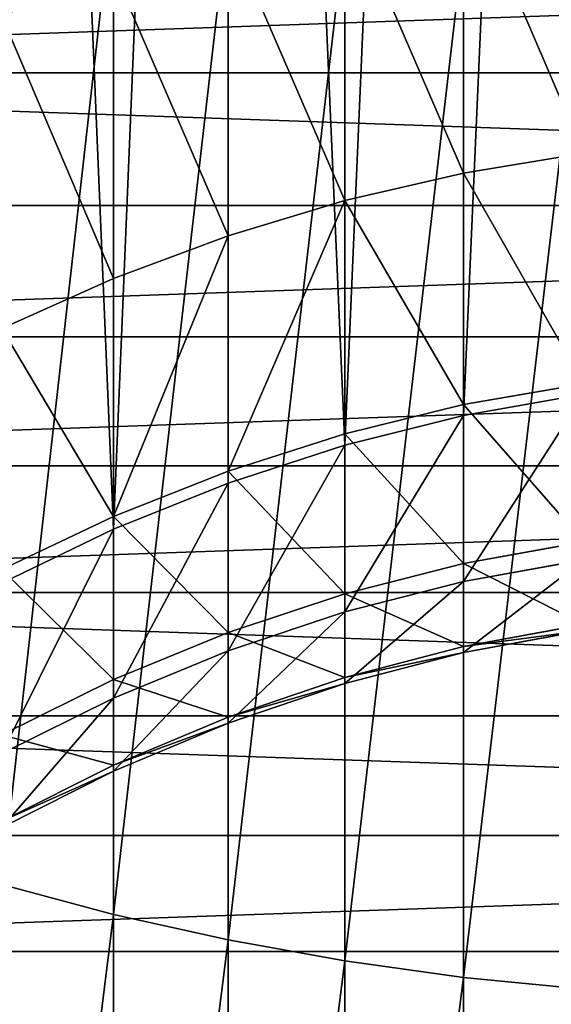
# Model space of a CAD drawing. Extents: x 219 to 498, y 110 to 382.
# Tile 438 of 656: x 349.2131 to 349.2485, y 116.2702 to 116.3356. Entities that reach past the tile are written whole.
import ezdxf

# ---------------------------------------------------------------- set-up
doc = ezdxf.new("R2010")
doc.units = 0
doc.header["$MEASUREMENT"] = 0
doc.layers.get('0').update_dxf_attribs({"color": 144, "linetype": 'CONTINUOUS'})
doc.layers.add('VOILE', color=134, linetype='CONTINUOUS')

# ---------------------------------------------------------------- blocks, each defined once
blk = doc.blocks.new('GROUPE_11')
at = {"color": 251}
mesh = blk.add_polyface(dxfattribs=at)
corners = [(0.25, 0, 4), (0, 4.134769, 4), (0, 0, 4), (0.25, 4.134769, 4)]
mesh.append_faces([[corners[k] for k in face] for face in [(0, 1, 2), (1, 0, 3)]], dxfattribs={"vtx0": -1, "color": 251})
mesh = blk.add_polyface(dxfattribs=at)
corners = [(0.25, 3.901127), (0, 2.104361), (0, 3.901127), (0.25, 2.104361)]
mesh.append_faces([[corners[k] for k in face] for face in [(0, 1, 2), (1, 0, 3)]], dxfattribs={"vtx0": -1, "color": 251})
blk = doc.blocks.new('GROUPE_9')
blk.add_blockref('GROUPE_11', (0, 0))
blk = doc.blocks.new('_____2')
for p, q in [((0.86273, 0.37879, 2.1329), (0.85847, 0.35192, 2.13304)), ((0.87106, 0.37879, 2.25767), (0.86684, 0.35192, 2.25823)), ((0.89307, 0.37879, 2.36612), (0.88896, 0.35192, 2.36725)), ((0.92932, 0.37879, 2.47069), (0.92539, 0.35192, 2.47235)), ((0.97915, 0.37879, 2.5695), (0.97548, 0.35192, 2.57167)), ((1.0417, 0.37879, 2.66081), (1.03835, 0.35192, 2.66345)), ((1.11583, 0.37879, 2.74297), (1.11286, 0.35192, 2.74604)), ((1.29885, 0.35192, 3.78721), (1.29785, 0.37879, 3.79136)), ((0.85847, 0.35192, 2.13304), (0.85254, 0.32537, 2.13324)), ((0.85847, 0.35192, 2.13304), (0.86684, 0.35192, 2.25823)), ((0.85847, 0.35192, 0.49377), (0.85847, 0.35192, 2.13304)), ((0.86684, 0.35192, 2.25823), (0.86094, 0.32537, 2.25902)), ((0.86684, 0.35192, 2.25823), (0.88896, 0.35192, 2.36725)), ((0.88896, 0.35192, 2.36725), (0.88322, 0.32537, 2.36882)), ((0.88896, 0.35192, 2.36725), (0.92539, 0.35192, 2.47235)), ((0.92539, 0.35192, 2.47235), (0.91991, 0.32537, 2.47467)), ((0.92539, 0.35192, 2.47235), (0.97548, 0.35192, 2.57167)), ((0.97548, 0.35192, 2.57167), (0.97036, 0.32537, 2.5747)), ((0.97548, 0.35192, 2.57167), (1.03835, 0.35192, 2.66345)), ((1.03835, 0.35192, 2.66345), (1.03367, 0.32537, 2.66713)), ((1.03835, 0.35192, 2.66345), (1.11286, 0.35192, 2.74604)), ((1.08413, 0.35192, 3.72011), (1.29885, 0.35192, 3.78721)), ((1.11286, 0.35192, 2.74604), (1.10872, 0.32537, 2.75031)), ((1.11286, 0.35192, 2.74604), (1.19771, 0.35192, 2.81798)), ((1.30024, 0.32537, 3.78143), (1.29885, 0.35192, 3.78721)), ((1.29885, 0.35192, 3.78721), (1.52059, 0.35192, 3.82514)), ((0.85254, 0.32537, 2.13324), (0.84495, 0.29924, 2.13349)), ((0.85254, 0.32537, 2.13324), (0.86094, 0.32537, 2.25902)), ((0.85254, 0.32537, 0.49377), (0.85254, 0.32537, 2.13324)), ((0.86094, 0.32537, 2.25902), (0.8534, 0.29924, 2.26004)), ((0.86094, 0.32537, 2.25902), (0.88322, 0.32537, 2.36882)), ((0.88322, 0.32537, 2.36882), (0.87588, 0.29924, 2.37082)), ((0.88322, 0.32537, 2.36882), (0.91991, 0.32537, 2.47467)), ((0.91991, 0.32537, 2.47467), (0.91291, 0.29924, 2.47764)), ((0.91991, 0.32537, 2.47467), (0.97036, 0.32537, 2.5747)), ((0.97036, 0.32537, 2.5747), (0.96381, 0.29924, 2.57857)), ((0.97036, 0.32537, 2.5747), (1.03367, 0.32537, 2.66713)), ((1.03367, 0.32537, 2.66713), (1.0277, 0.29924, 2.67183)), ((1.03367, 0.32537, 2.66713), (1.10872, 0.32537, 2.75031)), ((1.08628, 0.32537, 3.71456), (1.30024, 0.32537, 3.78143)), ((1.10872, 0.32537, 2.75031), (1.10343, 0.29924, 2.75577)), ((1.10872, 0.32537, 2.75031), (1.19417, 0.32537, 2.82276)), ((1.30202, 0.29924, 3.77403), (1.30024, 0.32537, 3.78143)), ((1.30024, 0.32537, 3.78143), (1.5212, 0.32537, 3.81923)), ((0.84495, 0.29924, 2.13349), (0.83573, 0.27365, 2.1338)), ((0.8534, 0.29924, 2.26004), (0.84425, 0.27365, 2.26127)), ((0.84495, 0.29924, 2.13349), (0.8534, 0.29924, 2.26004)), ((0.84495, 0.29924, 0.49377), (0.84495, 0.29924, 2.13349)), ((0.8534, 0.29924, 2.26004), (0.87588, 0.29924, 2.37082)), ((0.87588, 0.29924, 2.37082), (0.86697, 0.27365, 2.37326)), ((0.87588, 0.29924, 2.37082), (0.91291, 0.29924, 2.47764)), ((0.91291, 0.29924, 2.47764), (0.9044, 0.27365, 2.48124)), ((0.91291, 0.29924, 2.47764), (0.96381, 0.29924, 2.57857)), ((0.96381, 0.29924, 2.57857), (0.95586, 0.27365, 2.58327)), ((0.96381, 0.29924, 2.57857), (1.0277, 0.29924, 2.67183)), ((1.0277, 0.29924, 2.67183), (1.02044, 0.27365, 2.67755)), ((1.0277, 0.29924, 2.67183), (1.10343, 0.29924, 2.75577)), ((1.08903, 0.29924, 3.70747), (1.30202, 0.29924, 3.77403)), ((1.10343, 0.29924, 2.75577), (1.097, 0.27365, 2.7624)), ((1.10343, 0.29924, 2.75577), (1.18965, 0.29924, 2.82888)), ((1.30418, 0.27365, 3.76505), (1.30202, 0.29924, 3.77403)), ((1.30202, 0.29924, 3.77403), (1.52198, 0.29924, 3.81166)), ((0.83573, 0.27365, 2.1338), (0.82493, 0.24868, 2.13416)), ((0.84425, 0.27365, 2.26127), (0.83352, 0.24868, 2.26271)), ((0.83573, 0.27365, 2.1338), (0.84425, 0.27365, 2.26127)), ((0.83573, 0.27365, 0.49377), (0.83573, 0.27365, 2.1338)), ((0.84425, 0.27365, 2.26127), (0.86697, 0.27365, 2.37326)), ((0.86697, 0.27365, 2.37326), (0.85653, 0.24868, 2.37612)), ((0.86697, 0.27365, 2.37326), (0.9044, 0.27365, 2.48124)), ((0.9044, 0.27365, 2.48124), (0.89443, 0.24868, 2.48546)), ((0.9044, 0.27365, 2.48124), (0.95586, 0.27365, 2.58327)), ((0.95586, 0.27365, 2.58327), (0.94654, 0.24868, 2.58878)), ((0.95586, 0.27365, 2.58327), (1.02044, 0.27365, 2.67755)), ((1.02044, 0.27365, 2.67755), (1.01194, 0.24868, 2.68425)), ((1.02044, 0.27365, 2.67755), (1.097, 0.27365, 2.7624)), ((1.097, 0.27365, 2.7624), (1.08946, 0.24868, 2.77017)), ((1.09237, 0.27365, 3.69886), (1.30418, 0.27365, 3.76505)), ((1.097, 0.27365, 2.7624), (1.18416, 0.27365, 2.8363)), ((1.30672, 0.24868, 3.75452), (1.30418, 0.27365, 3.76505)), ((1.30418, 0.27365, 3.76505), (1.52292, 0.27365, 3.80247))]:
    blk.add_line(p, q)
mesh = blk.add_polyface()
corners = [(0.00085, 0.46026, 0.49377), (0.00085, 0.40588, 0.49377), (0, 0.43307, 0.49377), (0.00341, 0.48735, 0.49377), (0.00341, 0.37879, 0.49377), (0.00767, 0.51422, 0.49377), (0.00767, 0.35192, 0.49377), (0.01361, 0.54077, 0.49377), (0.01361, 0.32537, 0.49377), (0.0212, 0.29924, 0.49377), (0.0212, 0.5669, 0.49377), (0.03041, 0.27365, 0.49377), (0.03041, 0.59249, 0.49377), (0.04122, 0.24868, 0.49377), (0.04122, 0.61746, 0.49377), (0.05357, 0.22444, 0.49377), (0.05357, 0.6417, 0.49377), (0.06742, 0.20102, 0.49377), (0.06742, 0.66512, 0.49377), (0.08271, 0.68762, 0.49377), (0.08271, 0.17852, 0.49377), (0.09938, 0.70912, 0.49377), (0.09938, 0.15702, 0.49377), (0.11738, 0.72953, 0.49377), (0.11738, 0.13661, 0.49377), (0.13661, 0.11738, 0.49377), (0.13661, 0.74877, 0.49377), (0.15702, 0.09938, 0.49377), (0.15702, 0.76676, 0.49377), (0.17852, 0.08271, 0.49377), (0.17852, 0.78343, 0.49377), (0.20102, 0.79872, 0.49377), (0.20102, 0.06742, 0.49377), (0.22444, 0.81257, 0.49377), (0.22444, 0.05357, 0.49377), (0.24868, 0.04122, 0.49377), (0.24868, 0.82493, 0.49377), (0.27365, 0.03041, 0.49377), (0.27365, 0.83573, 0.49377), (0.29924, 0.84495, 0.49377), (0.29924, 0.0212, 0.49377), (0.32537, 0.85254, 0.49377), (0.32537, 0.01361, 0.49377), (0.35192, 0.85847, 0.49377), (0.35192, 0.00767, 0.49377), (0.37879, 0.00341, 0.49377), (0.37879, 0.86273, 0.49377), (0.40588, 0.86529, 0.49377), (0.40588, 0.00085, 0.49377), (0.43307, 0.86614, 0.49377), (0.43307, 0, 0.49377), (0.46026, 0.00085, 0.49377), (0.46026, 0.86529, 0.49377), (0.48735, 0.00341, 0.49377), (0.48735, 0.86273, 0.49377), (0.51422, 0.85847, 0.49377), (0.51422, 0.00767, 0.49377), (0.54077, 0.85254, 0.49377), (0.54077, 0.01361, 0.49377), (0.5669, 0.84495, 0.49377), (0.5669, 0.0212, 0.49377), (0.59249, 0.03041, 0.49377), (0.59249, 0.83573, 0.49377), (0.61746, 0.04122, 0.49377), (0.61746, 0.82493, 0.49377), (0.6417, 0.05357, 0.49377), (0.6417, 0.81257, 0.49377), (0.66512, 0.06742, 0.49377), (0.66512, 0.79872, 0.49377), (0.68762, 0.08271, 0.49377), (0.68762, 0.78343, 0.49377), (0.70912, 0.76676, 0.49377), (0.70912, 0.09938, 0.49377), (0.72953, 0.11738, 0.49377), (0.72953, 0.74877, 0.49377), (0.74877, 0.13661, 0.49377), (0.74877, 0.72953, 0.49377), (0.76676, 0.70912, 0.49377), (0.76676, 0.15702, 0.49377), (0.78343, 0.68762, 0.49377), (0.78343, 0.17852, 0.49377), (0.79872, 0.20102, 0.49377), (0.79872, 0.66512, 0.49377), (0.81257, 0.6417, 0.49377), (0.81257, 0.22444, 0.49377), (0.82493, 0.61746, 0.49377), (0.82493, 0.24868, 0.49377), (0.83573, 0.59249, 0.49377), (0.83573, 0.27365, 0.49377), (0.84495, 0.5669, 0.49377), (0.84495, 0.29924, 0.49377), (0.85254, 0.54077, 0.49377), (0.85254, 0.32537, 0.49377), (0.85847, 0.35192, 0.49377), (0.85847, 0.51422, 0.49377), (0.86273, 0.48735, 0.49377), (0.86273, 0.37879, 0.49377), (0.86529, 0.46026, 0.49377), (0.86529, 0.40588, 0.49377), (0.86614, 0.43307, 0.49377)]
mesh.append_faces([[corners[k] for k in face] for face in [(0, 1, 2), (98, 97, 99)]], dxfattribs={"vtx0": -1})
mesh.append_faces([[corners[k] for k in face] for face in [(1, 3, 4), (4, 5, 6), (6, 7, 8), (8, 7, 9), (9, 10, 11), (11, 12, 13), (13, 14, 15), (15, 16, 17), (17, 19, 20), (20, 21, 22), (22, 23, 24), (24, 23, 25), (25, 26, 27), (27, 28, 29), (29, 31, 32), (32, 33, 34), (34, 33, 35), (35, 36, 37), (37, 39, 40), (40, 41, 42), (42, 43, 44), (44, 43, 45), (45, 47, 48), (48, 49, 50), (50, 49, 51), (51, 52, 53), (53, 55, 56), (56, 57, 58), (58, 59, 60), (60, 59, 61), (61, 62, 63), (63, 64, 65), (65, 66, 67), (67, 68, 69), (69, 71, 72), (72, 71, 73), (73, 74, 75), (75, 77, 78), (78, 79, 80), (80, 79, 81), (81, 83, 84), (84, 85, 86), (86, 87, 88), (88, 89, 90), (90, 91, 92), (92, 91, 93), (93, 95, 96), (96, 97, 98)]], dxfattribs={"vtx0": -1, "vtx1": -1})
mesh.append_faces([[corners[k] for k in face] for face in [(1, 0, 3), (4, 3, 5), (6, 5, 7), (9, 7, 10), (11, 10, 12), (13, 12, 14), (15, 14, 16), (17, 16, 18), (17, 18, 19), (20, 19, 21), (22, 21, 23), (25, 23, 26), (27, 26, 28), (29, 28, 30), (29, 30, 31), (32, 31, 33), (35, 33, 36), (37, 36, 38), (37, 38, 39), (40, 39, 41), (42, 41, 43), (45, 43, 46), (45, 46, 47), (48, 47, 49), (51, 49, 52), (53, 52, 54), (53, 54, 55), (56, 55, 57), (58, 57, 59), (61, 59, 62), (63, 62, 64), (65, 64, 66), (67, 66, 68), (69, 68, 70), (69, 70, 71), (73, 71, 74), (75, 74, 76), (75, 76, 77), (78, 77, 79), (81, 79, 82), (81, 82, 83), (84, 83, 85), (86, 85, 87), (88, 87, 89), (90, 89, 91), (93, 91, 94), (93, 94, 95), (96, 95, 97)]], dxfattribs={"vtx0": -1, "vtx2": -1})
mesh = blk.add_polyface()
corners = [(0.86273, 0.37879, 2.1329), (0.86684, 0.35192, 2.25823), (0.85847, 0.35192, 2.13304), (0.87106, 0.37879, 2.25767)]
mesh.append_faces([[corners[k] for k in face] for face in [(0, 1, 2), (1, 0, 3)]], dxfattribs={"vtx0": -1})
mesh = blk.add_polyface()
corners = [(0.86273, 0.37879, 0.49377), (0.85847, 0.35192, 2.13304), (0.85847, 0.35192, 0.49377), (0.86273, 0.37879, 2.1329)]
mesh.append_faces([[corners[k] for k in face] for face in [(0, 1, 2), (1, 0, 3)]], dxfattribs={"vtx0": -1})
mesh = blk.add_polyface()
corners = [(0.87106, 0.37879, 2.25767), (0.88896, 0.35192, 2.36725), (0.86684, 0.35192, 2.25823), (0.89307, 0.37879, 2.36612)]
mesh.append_faces([[corners[k] for k in face] for face in [(0, 1, 2), (1, 0, 3)]], dxfattribs={"vtx0": -1})
mesh = blk.add_polyface()
corners = [(0.89307, 0.37879, 2.36612), (0.92539, 0.35192, 2.47235), (0.88896, 0.35192, 2.36725), (0.92932, 0.37879, 2.47069)]
mesh.append_faces([[corners[k] for k in face] for face in [(0, 1, 2), (1, 0, 3)]], dxfattribs={"vtx0": -1})
mesh = blk.add_polyface()
corners = [(0.92932, 0.37879, 2.47069), (0.97548, 0.35192, 2.57167), (0.92539, 0.35192, 2.47235), (0.97915, 0.37879, 2.5695)]
mesh.append_faces([[corners[k] for k in face] for face in [(0, 1, 2), (1, 0, 3)]], dxfattribs={"vtx0": -1})
mesh = blk.add_polyface()
corners = [(0.97915, 0.37879, 2.5695), (1.03835, 0.35192, 2.66345), (0.97548, 0.35192, 2.57167), (1.0417, 0.37879, 2.66081)]
mesh.append_faces([[corners[k] for k in face] for face in [(0, 1, 2), (1, 0, 3)]], dxfattribs={"vtx0": -1})
mesh = blk.add_polyface()
corners = [(1.0417, 0.37879, 2.66081), (1.11286, 0.35192, 2.74604), (1.03835, 0.35192, 2.66345), (1.11583, 0.37879, 2.74297)]
mesh.append_faces([[corners[k] for k in face] for face in [(0, 1, 2), (1, 0, 3)]], dxfattribs={"vtx0": -1})
mesh = blk.add_polyface()
corners = [(1.08413, 0.35192, 3.72011), (1.29785, 0.37879, 3.79136), (1.08259, 0.37879, 3.72409), (1.29885, 0.35192, 3.78721)]
mesh.append_faces([[corners[k] for k in face] for face in [(0, 1, 2), (1, 0, 3)]], dxfattribs={"vtx0": -1})
mesh = blk.add_polyface()
corners = [(1.11583, 0.37879, 2.74297), (1.19771, 0.35192, 2.81798), (1.11286, 0.35192, 2.74604), (1.20024, 0.37879, 2.81455)]
mesh.append_faces([[corners[k] for k in face] for face in [(0, 1, 2), (1, 0, 3)]], dxfattribs={"vtx0": -1})
mesh = blk.add_polyface()
corners = [(1.29885, 0.35192, 3.78721), (1.52015, 0.37879, 3.82939), (1.29785, 0.37879, 3.79136), (1.52059, 0.35192, 3.82514)]
mesh.append_faces([[corners[k] for k in face] for face in [(0, 1, 2), (1, 0, 3)]], dxfattribs={"vtx0": -1})
mesh = blk.add_polyface()
corners = [(0.85847, 0.35192, 2.13304), (0.86094, 0.32537, 2.25902), (0.85254, 0.32537, 2.13324), (0.86684, 0.35192, 2.25823)]
mesh.append_faces([[corners[k] for k in face] for face in [(0, 1, 2), (1, 0, 3)]], dxfattribs={"vtx0": -1})
mesh = blk.add_polyface()
corners = [(0.85847, 0.35192, 0.49377), (0.85254, 0.32537, 2.13324), (0.85254, 0.32537, 0.49377), (0.85847, 0.35192, 2.13304)]
mesh.append_faces([[corners[k] for k in face] for face in [(0, 1, 2), (1, 0, 3)]], dxfattribs={"vtx0": -1})
mesh = blk.add_polyface()
corners = [(0.86684, 0.35192, 2.25823), (0.88322, 0.32537, 2.36882), (0.86094, 0.32537, 2.25902), (0.88896, 0.35192, 2.36725)]
mesh.append_faces([[corners[k] for k in face] for face in [(0, 1, 2), (1, 0, 3)]], dxfattribs={"vtx0": -1})
mesh = blk.add_polyface()
corners = [(0.88896, 0.35192, 2.36725), (0.91991, 0.32537, 2.47467), (0.88322, 0.32537, 2.36882), (0.92539, 0.35192, 2.47235)]
mesh.append_faces([[corners[k] for k in face] for face in [(0, 1, 2), (1, 0, 3)]], dxfattribs={"vtx0": -1})
mesh = blk.add_polyface()
corners = [(0.92539, 0.35192, 2.47235), (0.97036, 0.32537, 2.5747), (0.91991, 0.32537, 2.47467), (0.97548, 0.35192, 2.57167)]
mesh.append_faces([[corners[k] for k in face] for face in [(0, 1, 2), (1, 0, 3)]], dxfattribs={"vtx0": -1})
mesh = blk.add_polyface()
corners = [(0.97548, 0.35192, 2.57167), (1.03367, 0.32537, 2.66713), (0.97036, 0.32537, 2.5747), (1.03835, 0.35192, 2.66345)]
mesh.append_faces([[corners[k] for k in face] for face in [(0, 1, 2), (1, 0, 3)]], dxfattribs={"vtx0": -1})
mesh = blk.add_polyface()
corners = [(1.03835, 0.35192, 2.66345), (1.10872, 0.32537, 2.75031), (1.03367, 0.32537, 2.66713), (1.11286, 0.35192, 2.74604)]
mesh.append_faces([[corners[k] for k in face] for face in [(0, 1, 2), (1, 0, 3)]], dxfattribs={"vtx0": -1})
mesh = blk.add_polyface()
corners = [(1.08628, 0.32537, 3.71456), (1.29885, 0.35192, 3.78721), (1.08413, 0.35192, 3.72011), (1.30024, 0.32537, 3.78143)]
mesh.append_faces([[corners[k] for k in face] for face in [(0, 1, 2), (1, 0, 3)]], dxfattribs={"vtx0": -1})
mesh = blk.add_polyface()
corners = [(1.11286, 0.35192, 2.74604), (1.19417, 0.32537, 2.82276), (1.10872, 0.32537, 2.75031), (1.19771, 0.35192, 2.81798)]
mesh.append_faces([[corners[k] for k in face] for face in [(0, 1, 2), (1, 0, 3)]], dxfattribs={"vtx0": -1})
mesh = blk.add_polyface()
corners = [(1.30024, 0.32537, 3.78143), (1.52059, 0.35192, 3.82514), (1.29885, 0.35192, 3.78721), (1.5212, 0.32537, 3.81923)]
mesh.append_faces([[corners[k] for k in face] for face in [(0, 1, 2), (1, 0, 3)]], dxfattribs={"vtx0": -1})
mesh = blk.add_polyface()
corners = [(0.85254, 0.32537, 2.13324), (0.8534, 0.29924, 2.26004), (0.84495, 0.29924, 2.13349), (0.86094, 0.32537, 2.25902)]
mesh.append_faces([[corners[k] for k in face] for face in [(0, 1, 2), (1, 0, 3)]], dxfattribs={"vtx0": -1})
mesh = blk.add_polyface()
corners = [(0.84495, 0.29924, 0.49377), (0.85254, 0.32537, 2.13324), (0.84495, 0.29924, 2.13349), (0.85254, 0.32537, 0.49377)]
mesh.append_faces([[corners[k] for k in face] for face in [(0, 1, 2), (1, 0, 3)]], dxfattribs={"vtx0": -1})
mesh = blk.add_polyface()
corners = [(0.86094, 0.32537, 2.25902), (0.87588, 0.29924, 2.37082), (0.8534, 0.29924, 2.26004), (0.88322, 0.32537, 2.36882)]
mesh.append_faces([[corners[k] for k in face] for face in [(0, 1, 2), (1, 0, 3)]], dxfattribs={"vtx0": -1})
mesh = blk.add_polyface()
corners = [(0.88322, 0.32537, 2.36882), (0.91291, 0.29924, 2.47764), (0.87588, 0.29924, 2.37082), (0.91991, 0.32537, 2.47467)]
mesh.append_faces([[corners[k] for k in face] for face in [(0, 1, 2), (1, 0, 3)]], dxfattribs={"vtx0": -1})
mesh = blk.add_polyface()
corners = [(0.91991, 0.32537, 2.47467), (0.96381, 0.29924, 2.57857), (0.91291, 0.29924, 2.47764), (0.97036, 0.32537, 2.5747)]
mesh.append_faces([[corners[k] for k in face] for face in [(0, 1, 2), (1, 0, 3)]], dxfattribs={"vtx0": -1})
mesh = blk.add_polyface()
corners = [(0.97036, 0.32537, 2.5747), (1.0277, 0.29924, 2.67183), (0.96381, 0.29924, 2.57857), (1.03367, 0.32537, 2.66713)]
mesh.append_faces([[corners[k] for k in face] for face in [(0, 1, 2), (1, 0, 3)]], dxfattribs={"vtx0": -1})
mesh = blk.add_polyface()
corners = [(1.0277, 0.29924, 2.67183), (1.10872, 0.32537, 2.75031), (1.10343, 0.29924, 2.75577), (1.03367, 0.32537, 2.66713)]
mesh.append_faces([[corners[k] for k in face] for face in [(0, 1, 2), (1, 0, 3)]], dxfattribs={"vtx0": -1})
mesh = blk.add_polyface()
corners = [(1.08903, 0.29924, 3.70747), (1.30024, 0.32537, 3.78143), (1.08628, 0.32537, 3.71456), (1.30202, 0.29924, 3.77403)]
mesh.append_faces([[corners[k] for k in face] for face in [(0, 1, 2), (1, 0, 3)]], dxfattribs={"vtx0": -1})
mesh = blk.add_polyface()
corners = [(1.10872, 0.32537, 2.75031), (1.18965, 0.29924, 2.82888), (1.10343, 0.29924, 2.75577), (1.19417, 0.32537, 2.82276)]
mesh.append_faces([[corners[k] for k in face] for face in [(0, 1, 2), (1, 0, 3)]], dxfattribs={"vtx0": -1})
mesh = blk.add_polyface()
corners = [(1.30202, 0.29924, 3.77403), (1.5212, 0.32537, 3.81923), (1.30024, 0.32537, 3.78143), (1.52198, 0.29924, 3.81166)]
mesh.append_faces([[corners[k] for k in face] for face in [(0, 1, 2), (1, 0, 3)]], dxfattribs={"vtx0": -1})
mesh = blk.add_polyface()
corners = [(0.84495, 0.29924, 2.13349), (0.84425, 0.27365, 2.26127), (0.83573, 0.27365, 2.1338), (0.8534, 0.29924, 2.26004)]
mesh.append_faces([[corners[k] for k in face] for face in [(0, 1, 2), (1, 0, 3)]], dxfattribs={"vtx0": -1})
mesh = blk.add_polyface()
corners = [(0.84495, 0.29924, 0.49377), (0.83573, 0.27365, 2.1338), (0.83573, 0.27365, 0.49377), (0.84495, 0.29924, 2.13349)]
mesh.append_faces([[corners[k] for k in face] for face in [(0, 1, 2), (1, 0, 3)]], dxfattribs={"vtx0": -1})
mesh = blk.add_polyface()
corners = [(0.8534, 0.29924, 2.26004), (0.86697, 0.27365, 2.37326), (0.84425, 0.27365, 2.26127), (0.87588, 0.29924, 2.37082)]
mesh.append_faces([[corners[k] for k in face] for face in [(0, 1, 2), (1, 0, 3)]], dxfattribs={"vtx0": -1})
mesh = blk.add_polyface()
corners = [(0.87588, 0.29924, 2.37082), (0.9044, 0.27365, 2.48124), (0.86697, 0.27365, 2.37326), (0.91291, 0.29924, 2.47764)]
mesh.append_faces([[corners[k] for k in face] for face in [(0, 1, 2), (1, 0, 3)]], dxfattribs={"vtx0": -1})
mesh = blk.add_polyface()
corners = [(0.91291, 0.29924, 2.47764), (0.95586, 0.27365, 2.58327), (0.9044, 0.27365, 2.48124), (0.96381, 0.29924, 2.57857)]
mesh.append_faces([[corners[k] for k in face] for face in [(0, 1, 2), (1, 0, 3)]], dxfattribs={"vtx0": -1})
mesh = blk.add_polyface()
corners = [(0.96381, 0.29924, 2.57857), (1.02044, 0.27365, 2.67755), (0.95586, 0.27365, 2.58327), (1.0277, 0.29924, 2.67183)]
mesh.append_faces([[corners[k] for k in face] for face in [(0, 1, 2), (1, 0, 3)]], dxfattribs={"vtx0": -1})
mesh = blk.add_polyface()
corners = [(1.02044, 0.27365, 2.67755), (1.10343, 0.29924, 2.75577), (1.097, 0.27365, 2.7624), (1.0277, 0.29924, 2.67183)]
mesh.append_faces([[corners[k] for k in face] for face in [(0, 1, 2), (1, 0, 3)]], dxfattribs={"vtx0": -1})
mesh = blk.add_polyface()
corners = [(1.09237, 0.27365, 3.69886), (1.30202, 0.29924, 3.77403), (1.08903, 0.29924, 3.70747), (1.30418, 0.27365, 3.76505)]
mesh.append_faces([[corners[k] for k in face] for face in [(0, 1, 2), (1, 0, 3)]], dxfattribs={"vtx0": -1})
mesh = blk.add_polyface()
corners = [(1.10343, 0.29924, 2.75577), (1.18416, 0.27365, 2.8363), (1.097, 0.27365, 2.7624), (1.18965, 0.29924, 2.82888)]
mesh.append_faces([[corners[k] for k in face] for face in [(0, 1, 2), (1, 0, 3)]], dxfattribs={"vtx0": -1})
mesh = blk.add_polyface()
corners = [(1.30418, 0.27365, 3.76505), (1.52198, 0.29924, 3.81166), (1.30202, 0.29924, 3.77403), (1.52292, 0.27365, 3.80247)]
mesh.append_faces([[corners[k] for k in face] for face in [(0, 1, 2), (1, 0, 3)]], dxfattribs={"vtx0": -1})
mesh = blk.add_polyface()
corners = [(0.83573, 0.27365, 2.1338), (0.83352, 0.24868, 2.26271), (0.82493, 0.24868, 2.13416), (0.84425, 0.27365, 2.26127)]
mesh.append_faces([[corners[k] for k in face] for face in [(0, 1, 2), (1, 0, 3)]], dxfattribs={"vtx0": -1})
mesh = blk.add_polyface()
corners = [(0.82493, 0.24868, 0.49377), (0.83573, 0.27365, 2.1338), (0.82493, 0.24868, 2.13416), (0.83573, 0.27365, 0.49377)]
mesh.append_faces([[corners[k] for k in face] for face in [(0, 1, 2), (1, 0, 3)]], dxfattribs={"vtx0": -1})
mesh = blk.add_polyface()
corners = [(0.84425, 0.27365, 2.26127), (0.85653, 0.24868, 2.37612), (0.83352, 0.24868, 2.26271), (0.86697, 0.27365, 2.37326)]
mesh.append_faces([[corners[k] for k in face] for face in [(0, 1, 2), (1, 0, 3)]], dxfattribs={"vtx0": -1})
mesh = blk.add_polyface()
corners = [(0.86697, 0.27365, 2.37326), (0.89443, 0.24868, 2.48546), (0.85653, 0.24868, 2.37612), (0.9044, 0.27365, 2.48124)]
mesh.append_faces([[corners[k] for k in face] for face in [(0, 1, 2), (1, 0, 3)]], dxfattribs={"vtx0": -1})
mesh = blk.add_polyface()
corners = [(0.9044, 0.27365, 2.48124), (0.94654, 0.24868, 2.58878), (0.89443, 0.24868, 2.48546), (0.95586, 0.27365, 2.58327)]
mesh.append_faces([[corners[k] for k in face] for face in [(0, 1, 2), (1, 0, 3)]], dxfattribs={"vtx0": -1})
mesh = blk.add_polyface()
corners = [(0.95586, 0.27365, 2.58327), (1.01194, 0.24868, 2.68425), (0.94654, 0.24868, 2.58878), (1.02044, 0.27365, 2.67755)]
mesh.append_faces([[corners[k] for k in face] for face in [(0, 1, 2), (1, 0, 3)]], dxfattribs={"vtx0": -1})
mesh = blk.add_polyface()
corners = [(1.02044, 0.27365, 2.67755), (1.08946, 0.24868, 2.77017), (1.01194, 0.24868, 2.68425), (1.097, 0.27365, 2.7624)]
mesh.append_faces([[corners[k] for k in face] for face in [(0, 1, 2), (1, 0, 3)]], dxfattribs={"vtx0": -1})
mesh = blk.add_polyface()
corners = [(1.097, 0.27365, 2.7624), (1.17772, 0.24868, 2.84501), (1.08946, 0.24868, 2.77017), (1.18416, 0.27365, 2.8363)]
mesh.append_faces([[corners[k] for k in face] for face in [(0, 1, 2), (1, 0, 3)]], dxfattribs={"vtx0": -1})
mesh = blk.add_polyface()
corners = [(1.09628, 0.24868, 3.68876), (1.30418, 0.27365, 3.76505), (1.09237, 0.27365, 3.69886), (1.30672, 0.24868, 3.75452)]
mesh.append_faces([[corners[k] for k in face] for face in [(0, 1, 2), (1, 0, 3)]], dxfattribs={"vtx0": -1})
mesh = blk.add_polyface()
corners = [(1.30672, 0.24868, 3.75452), (1.52292, 0.27365, 3.80247), (1.30418, 0.27365, 3.76505), (1.52403, 0.24868, 3.7917)]
mesh.append_faces([[corners[k] for k in face] for face in [(0, 1, 2), (1, 0, 3)]], dxfattribs={"vtx0": -1})
blk = doc.blocks.new('GROUPE_12')
at = {"extrusion": (0, 0.262189, 0.965016), "rotation": 180}
blk.add_blockref('GROUPE_9', (-0.005791, 1.574149, 1.793829), dxfattribs=at)
at = {"color": 251, "extrusion": (9.16088e-26, -0.258819, -0.965926), "xscale": 0.3399999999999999, "yscale": 0.2973613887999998, "zscale": 0.425, "rotation": 269.9999999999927}
blk.add_blockref('_____2', (0, -0.780872, -2.019442), dxfattribs=at)
blk = doc.blocks.new('GROUPE_21')
at = {"color": 251}
mesh = blk.add_polyface(dxfattribs=at)
corners = [(1.354248, 11.277167, 2.885851), (1.13409, 0.614677, 0.021738), (1.122555, 11.271283, 2.907657), (1.365782, 0.620815)]
mesh.append_faces([[corners[k] for k in face] for face in [(0, 1, 2), (1, 0, 3)]], dxfattribs={"vtx0": -1, "color": 251})
mesh = blk.add_polyface(dxfattribs=at)
corners = [(1.131765, 0.005791, 2.270114), (1.351849, 10.682712, 5.185414), (1.120202, 10.688251, 5.163035), (1.363412, 0, 2.292424)]
mesh.append_faces([[corners[k] for k in face] for face in [(0, 1, 2), (1, 0, 3)]], dxfattribs={"vtx0": -1, "color": 251})
blk = doc.blocks.new('GROUPE_10')
at = {"zscale": -1, "rotation": 360}
blk.add_blockref('GROUPE_21', (125.165742, 0, 43.240815), dxfattribs=at)
blk.add_blockref('GROUPE_12', (126.382873, 0.31209, 35.880572))
blk = doc.blocks.new('GROUP_35')
at = {"layer": 'VOILE'}
blk.add_blockref('GROUPE_10', (0, 0.277752, -0.43169), dxfattribs=at)

msp = doc.modelspace()

# ---------------------------------------------------------------- block references
msp.add_blockref('GROUP_35', (222.755127, 114.395259, 147.878627))

doc.saveas('drawing.dxf')
